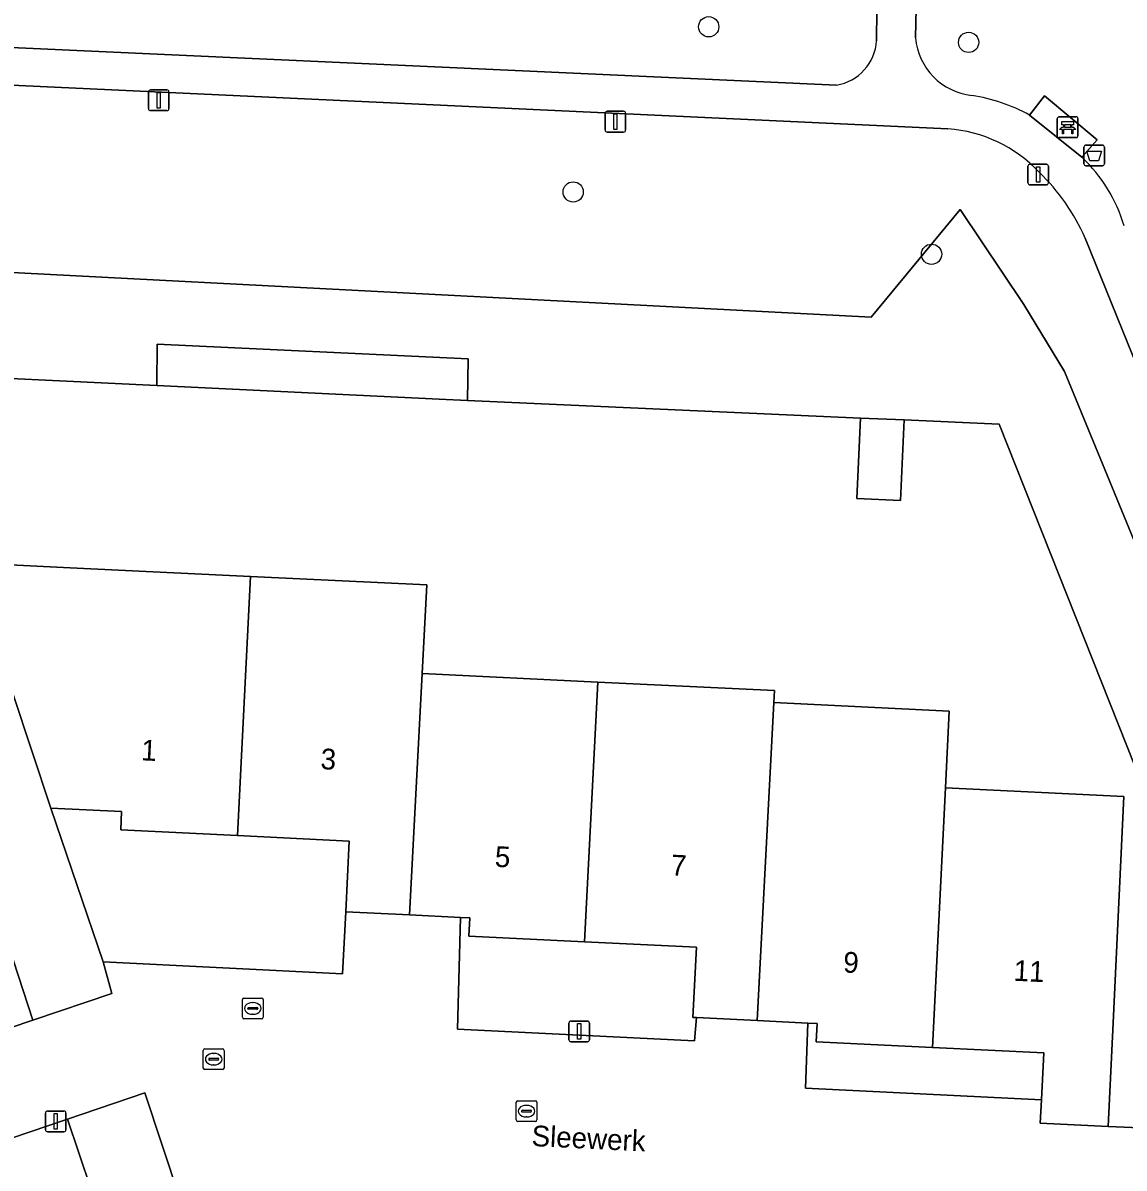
# Model space of a CAD drawing. Extents: x 162989 to 165008, y 383432 to 384338.
# Drawn here: x 164864 to 164917.1, y 383857.2 to 383912.5 of the extents above; entities that cross this region are included whole.
import ezdxf

# ---------------------------------------------------------------- set-up
doc = ezdxf.new("R2010")
doc.units = 0
for name, color, linetype in [('IMGEO_Afvalbak', 7, 'Continuous'), ('IMGEO_Bank', 7, 'Continuous'), ('IMGEO_Boom', 7, 'Continuous'), ('IMGEO_Erf', 7, 'Continuous'), ('IMGEO_Groenvoorziening', 7, 'Continuous'), ('IMGEO_Kolk', 7, 'Continuous'), ('IMGEO_Lichtmast', 7, 'Continuous'), ('IMGEO_Openbare_ruimte_label', 7, 'Continuous'), ('IMGEO_Pand', 7, 'Continuous'), ('IMGEO_Pand_nummerreeks', 7, 'Continuous'), ('IMGEO_Rijbaan_lokaal_open', 7, 'Continuous'), ('IMGEO_Rioolput', 7, 'Continuous'), ('IMGEO_Voetpad_halfverhard', 7, 'Continuous'), ('IMGEO_Voetpad_open', 7, 'Continuous')]:
    doc.layers.add(name, color=color, linetype=linetype)

msp = doc.modelspace()

# ---------------------------------------------------------------- linework, layer by layer
at = {"layer": 'IMGEO_Afvalbak'}
for p, q in [((164915.158, 383905.703), (164915.158, 383906.503)), ((164915.158, 383906.503), (164915.158, 383905.703)), ((164915.258, 383906.603), (164916.048, 383906.603)), ((164916.048, 383906.603), (164915.258, 383906.603)), ((164916.148, 383906.503), (164916.148, 383905.703)), ((164916.148, 383905.703), (164916.148, 383906.503)), ((164916.048, 383905.603), (164915.258, 383905.603)), ((164915.258, 383905.603), (164916.048, 383905.603))]:
    msp.add_line(p, q, dxfattribs=at)
msp.add_lwpolyline([(164915.301, 383906.317), (164916.005, 383906.317), (164915.856, 383905.847), (164915.45, 383905.847), (164915.301, 383906.317)], dxfattribs=at)
for centre, start, end in [((164915.258, 383906.503), 90, 180), ((164915.258, 383906.503), 90, 180), ((164916.048, 383906.503), 0, 90), ((164916.048, 383906.503), 360, 90), ((164915.258, 383905.703), 180, 270), ((164915.258, 383905.703), 180, 270), ((164916.048, 383905.703), 270, 0), ((164916.048, 383905.703), 270, 0)]:
    msp.add_arc(centre, 0.1, start, end, dxfattribs=at)
at = {"layer": 'IMGEO_Bank'}
for p, q in [((164913.874, 383907.039), (164913.874, 383907.88)), ((164913.874, 383907.88), (164913.874, 383907.039)), ((164913.949, 383907.964), (164914.79, 383907.964)), ((164914.79, 383907.964), (164913.949, 383907.964)), ((164914.874, 383907.889), (164914.874, 383907.048)), ((164914.874, 383907.048), (164914.874, 383907.889)), ((164914.571, 383907.362), (164914.178, 383907.362)), ((164914.183, 383907.47), (164914.183, 383907.576)), ((164914.227, 383907.576), (164914.227, 383907.47)), ((164914.515, 383907.582), (164914.233, 383907.582)), ((164914.233, 383907.464), (164914.515, 383907.464)), ((164914.521, 383907.47), (164914.521, 383907.576)), ((164914.565, 383907.576), (164914.565, 383907.47)), ((164914.799, 383906.964), (164913.958, 383906.964)), ((164913.958, 383906.964), (164914.799, 383906.964))]:
    msp.add_line(p, q, dxfattribs=at)
for points in [[(164914.177, 383907.582), (164914.091, 383907.582), (164914.091, 383907.743), (164914.654, 383907.743), (164914.654, 383907.582), (164914.571, 383907.582)], [(164914.121, 383907.362), (164913.979, 383907.362), (164914.091, 383907.464), (164914.177, 383907.464)], [(164914.171, 383907.355), (164914.171, 383907.148), (164914.128, 383907.148), (164914.128, 383907.355)], [(164914.571, 383907.464), (164914.654, 383907.464), (164914.766, 383907.362), (164914.627, 383907.362)], [(164914.621, 383907.355), (164914.621, 383907.148), (164914.577, 383907.148), (164914.577, 383907.355)]]:
    msp.add_lwpolyline(points, dxfattribs=at)
for centre, radius, start, end in [((164913.952, 383907.886), 0.0779, 92.4484, 184.2845), ((164913.952, 383907.886), 0.0779, 92.4484, 184.2845), ((164914.796, 383907.886), 0.0779, 2.4484, 94.2845), ((164914.796, 383907.886), 0.0779, 2.4484, 94.2845), ((164914.121, 383907.355), 0.00671, 2.8957, 87.1043), ((164914.178, 383907.355), 0.00671, 92.8957, 177.1043), ((164914.176, 383907.575), 0.00671, 2.8957, 87.1043), ((164914.176, 383907.471), 0.00671, 272.8957, 357.1043), ((164914.233, 383907.575), 0.00671, 92.8957, 177.1043), ((164914.233, 383907.471), 0.00671, 182.8957, 267.1043), ((164914.515, 383907.575), 0.00671, 2.8957, 87.1043), ((164914.515, 383907.471), 0.00671, 272.8957, 357.1043), ((164914.572, 383907.575), 0.00671, 92.8957, 177.1043), ((164914.572, 383907.471), 0.00671, 182.8957, 267.1043), ((164914.57, 383907.355), 0.00671, 2.8957, 87.1043), ((164914.627, 383907.355), 0.00671, 92.8957, 177.1043), ((164913.952, 383907.042), 0.0779, 182.4484, 274.2845), ((164913.952, 383907.042), 0.0779, 182.4484, 274.2845), ((164914.796, 383907.042), 0.0779, 272.4484, 4.2845), ((164914.796, 383907.042), 0.0779, 272.4484, 4.2845)]:
    msp.add_arc(centre, radius, start, end, dxfattribs=at)
at = {"layer": 'IMGEO_Boom'}
for centre in [(164897.061, 383912.312), (164909.6, 383911.56), (164890.526, 383904.34), (164907.812, 383901.335)]:
    msp.add_circle(centre, 0.489, dxfattribs=at)
at = {"layer": 'IMGEO_Erf'}
for points in [[(164922.988, 383863.106), (164911.069, 383893.137), (164906.484, 383893.341), (164906.318, 383889.455), (164904.214, 383889.545), (164904.38, 383893.435), (164885.434, 383894.278), (164884.058, 383894.344), (164870.441, 383894.999), (164858.357, 383895.58)], [(164861.418, 383886.442), (164866.266, 383886.209), (164871.261, 383885.969), (164874.959, 383885.791), (164883.469, 383885.382), (164883.245, 383881.101), (164891.719, 383880.693), (164900.229, 383880.283), (164900.199, 383879.704), (164908.661, 383879.296), (164908.482, 383875.585), (164917.092, 383875.171), (164916.568, 383864.249), (164916.328, 383859.254), (164924.347, 383858.919)]]:
    msp.add_lwpolyline(points, dxfattribs=at)
for points in [[(164867.857, 383867.199), (164879.395, 383866.624), (164879.553, 383869.608), (164879.72, 383873.024), (164874.336, 383873.287), (164868.705, 383873.563), (164868.748, 383874.444), (164865.324, 383874.612)], [(164896.475, 383864.508), (164896.304, 383864.516), (164896.469, 383867.909), (164891.079, 383868.17), (164885.496, 383868.44), (164885.539, 383869.318), (164885.086, 383869.34), (164884.953, 383863.943), (164896.373, 383863.385)], [(164901.73, 383861.101), (164913.111, 383860.542), (164913.221, 383862.806), (164907.86, 383863.065), (164902.247, 383863.337), (164902.29, 383864.225), (164901.849, 383864.246)]]:
    msp.add_lwpolyline(points, close=True, dxfattribs=at)
at = {"layer": 'IMGEO_Groenvoorziening'}
for points in [[(164855.818, 383993.454), (164869.405, 383992.881), (164879.876, 383968.181), (164880.496, 383968.131), (164891.11, 383943.228), (164890.557, 383943.104), (164901.203, 383918.231), (164905.614, 383916.041), (164907.131, 383916.062), (164907.041, 383911.774)], [(164905.162, 383911.638), (164905.172, 383913.114), (164905.525, 383913.103), (164905.614, 383916.041), (164901.203, 383918.231), (164881.533, 383919.061)], [(164851.772, 383911.847), (164903.221, 383909.493)], [(164849.709, 383909.638), (164864.467, 383864.384), (164868.27, 383865.666), (164867.857, 383867.199), (164865.324, 383874.612), (164863.496, 383880.148)], [(164908.602, 383907.382), (164858.601, 383909.724), (164858.503, 383900.718), (164904.897, 383898.3), (164909.185, 383903.493), (164912.265, 383898.91), (164914.222, 383895.677), (164926.971, 383864.687), (164927.633, 383863.078), (164931.221, 383862.612), (164915.215, 383902.111)], [(164912.535, 383908.053), (164913.255, 383908.979), (164915.796, 383906.856), (164915.065, 383906.015)], [(164858.357, 383895.58), (164870.441, 383894.999), (164870.463, 383896.999), (164885.456, 383896.283), (164885.434, 383894.278), (164904.38, 383893.435), (164906.484, 383893.341), (164911.069, 383893.137), (164922.988, 383863.106), (164926.971, 383864.687), (164914.222, 383895.677), (164912.265, 383898.91), (164909.185, 383903.493), (164904.897, 383898.3), (164858.503, 383900.718)]]:
    msp.add_lwpolyline(points, dxfattribs=at)
for points in [[(164849.709, 383909.638), (164849.612, 383909.936), (164840.02, 383906.76), (164854.916, 383861.16), (164855.455, 383861.345), (164864.467, 383864.384)], [(164885.434, 383894.278), (164885.456, 383896.283), (164870.463, 383896.999), (164870.441, 383894.999), (164884.058, 383894.344)], [(164869.865, 383860.877), (164866.139, 383859.612), (164867.821, 383854.586), (164873.553, 383837.462), (164875.133, 383837.979), (164875.189, 383844.767), (164871.538, 383855.83)], [(164877.472, 383837.849), (164875.133, 383837.979), (164873.553, 383837.462), (164867.821, 383854.586), (164866.139, 383859.612), (164857.065, 383856.531), (164856.575, 383856.362), (164872.667, 383807.59), (164878.843, 383789.276), (164888.576, 383792.576), (164890.47, 383793.219), (164890.619, 383797.144), (164889.224, 383802.193), (164887.377, 383807.841), (164886.035, 383811.906)]]:
    msp.add_lwpolyline(points, close=True, dxfattribs=at)
for centre, radius, start, end in [((164902.826, 383911.801), 2.342, 279.7163, 356.0001), ((164910.088, 383912.039), 3.059, 184.9636, 263.7634), ((164908.358, 383900.327), 8.783, 61.6004, 80.8383), ((164908.139, 383900.727), 6.671, 43.2155, 86.0227), ((164909.909, 383900.562), 7.505, 16.5677, 46.6029), ((164906.288, 383898.265), 9.72, 23.3062, 46.3196)]:
    msp.add_arc(centre, radius, start, end, dxfattribs=at)
at = {"layer": 'IMGEO_Kolk'}
for p, q in [((164872.686, 383862.075), (164872.686, 383862.927)), ((164872.761, 383863.001), (164873.613, 383863.001)), ((164873.687, 383862.927), (164873.687, 383862.075)), ((164872.945, 383862.495), (164872.945, 383862.507)), ((164873.383, 383862.458), (164872.985, 383862.458)), ((164872.988, 383862.544), (164873.386, 383862.544)), ((164873.174, 383862.781), (164873.199, 383862.781)), ((164873.429, 383862.507), (164873.429, 383862.495)), ((164873.613, 383862.001), (164872.761, 383862.001)), ((164873.197, 383862.221), (164873.172, 383862.221)), ((164887.777, 383859.568), (164887.777, 383860.42)), ((164887.852, 383860.494), (164888.704, 383860.494)), ((164888.265, 383860.274), (164888.29, 383860.274)), ((164888.778, 383860.42), (164888.778, 383859.568)), ((164888.036, 383859.988), (164888.036, 383860)), ((164888.474, 383859.951), (164888.076, 383859.951)), ((164888.079, 383860.037), (164888.477, 383860.037)), ((164888.288, 383859.714), (164888.263, 383859.714)), ((164888.52, 383860), (164888.52, 383859.988)), ((164888.704, 383859.494), (164887.852, 383859.494))]:
    msp.add_line(p, q, dxfattribs=at)
for points in [[(164872.686, 383862.075), (164872.686, 383862.927)], [(164872.761, 383863.001), (164873.613, 383863.001)], [(164873.687, 383862.927), (164873.687, 383862.075)], [(164873.613, 383862.001), (164872.761, 383862.001)], [(164887.777, 383859.568), (164887.777, 383860.42)], [(164887.852, 383860.494), (164888.704, 383860.494)], [(164888.778, 383860.42), (164888.778, 383859.568)], [(164888.704, 383859.494), (164887.852, 383859.494)]]:
    msp.add_lwpolyline(points, dxfattribs=at)
for centre, radius, start, end in [((164872.763, 383862.925), 0.0765, 91.552, 178.448), ((164872.763, 383862.925), 0.0765, 91.552, 178.448), ((164873.611, 383862.925), 0.0765, 1.552, 88.448), ((164873.611, 383862.925), 0.0765, 1.552, 88.448), ((164872.985, 383862.504), 0.0403, 85.8775, 175.7526), ((164872.982, 383862.494), 0.0366, 178.938, 274.7102), ((164873.386, 383862.501), 0.043, 264.8664, 352.4533), ((164873.39, 383862.506), 0.0386, 1.7309, 96.639), ((164872.763, 383862.077), 0.0765, 181.552, 268.448), ((164872.763, 383862.077), 0.0765, 181.552, 268.448), ((164873.611, 383862.077), 0.0765, 271.552, 358.448), ((164873.611, 383862.077), 0.0765, 271.552, 358.448), ((164887.854, 383860.418), 0.0765, 91.552, 178.448), ((164887.854, 383860.418), 0.0765, 91.552, 178.448), ((164888.702, 383860.418), 0.0765, 1.552, 88.448), ((164888.702, 383860.418), 0.0765, 1.552, 88.448), ((164887.854, 383859.57), 0.0765, 181.552, 268.448), ((164887.854, 383859.57), 0.0765, 181.552, 268.448), ((164888.076, 383859.997), 0.0403, 85.8775, 175.7526), ((164888.073, 383859.987), 0.0366, 178.938, 274.7102), ((164888.477, 383859.994), 0.043, 264.8664, 352.4533), ((164888.481, 383859.999), 0.0386, 1.7309, 96.639), ((164888.702, 383859.57), 0.0765, 271.552, 358.448), ((164888.702, 383859.57), 0.0765, 271.552, 358.448)]:
    msp.add_arc(centre, radius, start, end, dxfattribs=at)
for centre, major_axis, ratio, start_param, end_param in [((164873.173, 383862.501), (-0.387, 0.002), 0.722429, 4.712389, 7.853982), ((164873.198, 383862.501), (-0.39, 0.002), 0.717154, 1.570796, 4.712389), ((164888.264, 383859.994), (-0.387, 0.002), 0.722429, 4.712389, 7.853982), ((164888.289, 383859.994), (-0.39, 0.002), 0.717154, 1.570796, 4.712389)]:
    msp.add_ellipse(centre, major_axis=major_axis, ratio=ratio, start_param=start_param, end_param=end_param, dxfattribs=at)
at = {"layer": 'IMGEO_Lichtmast'}
for p, q in [((164870.14, 383909.266), (164870.93, 383909.266)), ((164870.93, 383909.266), (164870.14, 383909.266)), ((164870.04, 383908.366), (164870.04, 383909.166)), ((164870.04, 383909.166), (164870.04, 383908.366)), ((164871.03, 383909.166), (164871.03, 383908.366)), ((164871.03, 383908.366), (164871.03, 383909.166)), ((164870.93, 383908.266), (164870.14, 383908.266)), ((164870.14, 383908.266), (164870.93, 383908.266)), ((164892.165, 383908.234), (164892.955, 383908.234)), ((164892.955, 383908.234), (164892.165, 383908.234)), ((164892.065, 383907.334), (164892.065, 383908.134)), ((164892.065, 383908.134), (164892.065, 383907.334)), ((164893.055, 383908.134), (164893.055, 383907.334)), ((164893.055, 383907.334), (164893.055, 383908.134)), ((164892.955, 383907.234), (164892.165, 383907.234)), ((164892.165, 383907.234), (164892.955, 383907.234)), ((164912.458, 383904.781), (164912.458, 383905.581)), ((164912.458, 383905.581), (164912.458, 383904.781)), ((164912.558, 383905.681), (164913.348, 383905.681)), ((164913.348, 383905.681), (164912.558, 383905.681)), ((164913.448, 383905.581), (164913.448, 383904.781)), ((164913.448, 383904.781), (164913.448, 383905.581)), ((164913.348, 383904.681), (164912.558, 383904.681)), ((164912.558, 383904.681), (164913.348, 383904.681)), ((164890.319, 383863.441), (164890.319, 383864.241)), ((164890.319, 383864.241), (164890.319, 383863.441)), ((164890.419, 383864.341), (164891.209, 383864.341)), ((164891.209, 383864.341), (164890.419, 383864.341)), ((164891.309, 383864.241), (164891.309, 383863.441)), ((164891.309, 383863.441), (164891.309, 383864.241)), ((164891.209, 383863.341), (164890.419, 383863.341)), ((164890.419, 383863.341), (164891.209, 383863.341)), ((164865.071, 383859.098), (164865.071, 383859.898)), ((164865.071, 383859.898), (164865.071, 383859.098)), ((164865.171, 383859.998), (164865.961, 383859.998)), ((164865.961, 383859.998), (164865.171, 383859.998)), ((164866.061, 383859.898), (164866.061, 383859.098)), ((164866.061, 383859.098), (164866.061, 383859.898)), ((164865.961, 383858.998), (164865.171, 383858.998)), ((164865.171, 383858.998), (164865.961, 383858.998))]:
    msp.add_line(p, q, dxfattribs=at)
for points in [[(164870.46, 383909.141), (164870.61, 383909.141), (164870.61, 383908.391), (164870.46, 383908.391), (164870.46, 383909.141)], [(164892.485, 383908.109), (164892.635, 383908.109), (164892.635, 383907.359), (164892.485, 383907.359), (164892.485, 383908.109)], [(164912.878, 383905.556), (164913.028, 383905.556), (164913.028, 383904.806), (164912.878, 383904.806), (164912.878, 383905.556)], [(164890.739, 383864.216), (164890.889, 383864.216), (164890.889, 383863.466), (164890.739, 383863.466), (164890.739, 383864.216)], [(164865.491, 383859.873), (164865.641, 383859.873), (164865.641, 383859.123), (164865.491, 383859.123), (164865.491, 383859.873)]]:
    msp.add_lwpolyline(points, dxfattribs=at)
for centre, start, end in [((164870.14, 383909.166), 90, 180), ((164870.14, 383909.166), 90, 180), ((164870.93, 383909.166), 0, 90), ((164870.93, 383909.166), 360, 90), ((164870.14, 383908.366), 180, 270), ((164870.14, 383908.366), 180, 270), ((164870.93, 383908.366), 270, 0), ((164870.93, 383908.366), 270, 0), ((164892.165, 383908.134), 90, 180), ((164892.165, 383908.134), 90, 180), ((164892.955, 383908.134), 0, 90), ((164892.955, 383908.134), 360, 90), ((164892.165, 383907.334), 180, 270), ((164892.165, 383907.334), 180, 270), ((164892.955, 383907.334), 270, 0), ((164892.955, 383907.334), 270, 0), ((164912.558, 383905.581), 90, 180), ((164912.558, 383905.581), 90, 180), ((164913.348, 383905.581), 0, 90), ((164913.348, 383905.581), 360, 90), ((164912.558, 383904.781), 180, 270), ((164912.558, 383904.781), 180, 270), ((164913.348, 383904.781), 270, 0), ((164913.348, 383904.781), 270, 0), ((164890.419, 383864.241), 90, 180), ((164890.419, 383864.241), 90, 180), ((164891.209, 383864.241), 0, 90), ((164891.209, 383864.241), 360, 90), ((164890.419, 383863.441), 180, 270), ((164890.419, 383863.441), 180, 270), ((164891.209, 383863.441), 270, 0), ((164891.209, 383863.441), 270, 0), ((164865.171, 383859.898), 90, 180), ((164865.171, 383859.898), 90, 180), ((164865.961, 383859.898), 0, 90), ((164865.961, 383859.898), 360, 90), ((164865.171, 383859.098), 180, 270), ((164865.171, 383859.098), 180, 270), ((164865.961, 383859.098), 270, 0), ((164865.961, 383859.098), 270, 0)]:
    msp.add_arc(centre, 0.1, start, end, dxfattribs=at)
at = {"layer": 'IMGEO_Pand'}
for points in [[(164906.484, 383893.341), (164904.38, 383893.435), (164904.214, 383889.545), (164906.318, 383889.455)], [(164874.959, 383885.791), (164871.261, 383885.969), (164866.266, 383886.209), (164861.418, 383886.442), (164863.496, 383880.148), (164865.324, 383874.612), (164868.748, 383874.444), (164868.705, 383873.563), (164874.336, 383873.287)], [(164883.245, 383881.101), (164883.469, 383885.382), (164874.959, 383885.791), (164874.336, 383873.287), (164879.72, 383873.024), (164879.553, 383869.608), (164882.634, 383869.459)], [(164891.719, 383880.693), (164883.245, 383881.101), (164882.634, 383869.459), (164885.086, 383869.34), (164885.539, 383869.318), (164885.496, 383868.44), (164891.079, 383868.17)], [(164900.199, 383879.704), (164900.229, 383880.283), (164891.719, 383880.693), (164891.079, 383868.17), (164896.469, 383867.909), (164896.304, 383864.516), (164896.475, 383864.508), (164899.404, 383864.365)], [(164908.482, 383875.585), (164908.661, 383879.296), (164900.199, 383879.704), (164899.404, 383864.365), (164901.849, 383864.246), (164902.29, 383864.225), (164902.247, 383863.337), (164907.86, 383863.065)], [(164908.482, 383875.585), (164907.86, 383863.065), (164913.221, 383862.806), (164913.111, 383860.542), (164913.056, 383859.413), (164916.328, 383859.254), (164916.568, 383864.249), (164917.092, 383875.171)]]:
    msp.add_lwpolyline(points, close=True, dxfattribs=at)
at = {"layer": 'IMGEO_Rijbaan_lokaal_open'}
for points in [[(164931.551, 383855.018), (164931.595, 383857.361), (164925.074, 383857.851), (164924.887, 383857.851), (164924.347, 383858.919), (164916.328, 383859.254), (164913.056, 383859.413), (164913.111, 383860.542), (164901.73, 383861.101), (164901.849, 383864.246), (164899.404, 383864.365), (164896.475, 383864.508), (164896.373, 383863.385), (164884.953, 383863.943), (164885.086, 383869.34), (164882.634, 383869.459), (164879.553, 383869.608), (164879.395, 383866.624), (164867.857, 383867.199), (164868.27, 383865.666), (164864.467, 383864.384), (164855.455, 383861.345)], [(164857.065, 383856.531), (164866.139, 383859.612), (164869.865, 383860.877), (164871.538, 383855.83)]]:
    msp.add_lwpolyline(points, dxfattribs=at)
at = {"layer": 'IMGEO_Rioolput'}
for p, q in [((164874.57, 383864.523), (164874.57, 383865.375)), ((164874.645, 383865.449), (164875.497, 383865.449)), ((164875.058, 383865.229), (164875.083, 383865.229)), ((164875.571, 383865.375), (164875.571, 383864.523)), ((164874.829, 383864.943), (164874.829, 383864.955)), ((164875.267, 383864.906), (164874.869, 383864.906)), ((164874.872, 383864.992), (164875.27, 383864.992)), ((164875.081, 383864.669), (164875.056, 383864.669)), ((164875.313, 383864.955), (164875.313, 383864.943)), ((164875.497, 383864.449), (164874.645, 383864.449))]:
    msp.add_line(p, q, dxfattribs=at)
for points in [[(164874.57, 383864.523), (164874.57, 383865.375)], [(164874.645, 383865.449), (164875.497, 383865.449)], [(164875.571, 383865.375), (164875.571, 383864.523)], [(164875.497, 383864.449), (164874.645, 383864.449)]]:
    msp.add_lwpolyline(points, dxfattribs=at)
for centre, radius, start, end in [((164874.647, 383865.373), 0.0765, 91.552, 178.448), ((164874.647, 383865.373), 0.0765, 91.552, 178.448), ((164875.495, 383865.373), 0.0765, 1.552, 88.448), ((164875.495, 383865.373), 0.0765, 1.552, 88.448), ((164874.647, 383864.525), 0.0765, 181.552, 268.448), ((164874.647, 383864.525), 0.0765, 181.552, 268.448), ((164874.869, 383864.952), 0.0403, 85.8775, 175.7526), ((164874.866, 383864.942), 0.0366, 178.938, 274.7102), ((164875.27, 383864.949), 0.043, 264.8664, 352.4533), ((164875.274, 383864.954), 0.0386, 1.7309, 96.639), ((164875.495, 383864.525), 0.0765, 271.552, 358.448), ((164875.495, 383864.525), 0.0765, 271.552, 358.448)]:
    msp.add_arc(centre, radius, start, end, dxfattribs=at)
for centre, major_axis, ratio, start_param, end_param in [((164875.057, 383864.949), (-0.387, 0.002), 0.722429, 4.712389, 7.853982), ((164875.082, 383864.949), (-0.39, 0.002), 0.717154, 1.570796, 4.712389)]:
    msp.add_ellipse(centre, major_axis=major_axis, ratio=ratio, start_param=start_param, end_param=end_param, dxfattribs=at)
at = {"layer": 'IMGEO_Voetpad_halfverhard'}
for points in [[(164907.041, 383911.774), (164907.131, 383916.062), (164905.614, 383916.041), (164905.525, 383913.103), (164905.172, 383913.114), (164905.162, 383911.638)], [(164848.729, 383911.55), (164839.411, 383908.52), (164840.02, 383906.76), (164849.612, 383909.936), (164851.598, 383910.052), (164858.601, 383909.724), (164908.602, 383907.382)], [(164903.221, 383909.493), (164851.772, 383911.847)], [(164915.065, 383906.015), (164912.535, 383908.053)], [(164915.215, 383902.111), (164931.221, 383862.612), (164932.109, 383860.324)]]:
    msp.add_lwpolyline(points, dxfattribs=at)
for centre, radius, start, end in [((164902.826, 383911.801), 2.342, 279.7163, 356.0001), ((164910.088, 383912.039), 3.059, 184.9636, 263.7634), ((164908.358, 383900.327), 8.783, 61.6004, 80.8383), ((164908.139, 383900.727), 6.671, 43.2155, 86.0227), ((164909.909, 383900.562), 7.505, 16.5677, 46.6029), ((164906.288, 383898.265), 9.72, 23.3062, 46.3196)]:
    msp.add_arc(centre, radius, start, end, dxfattribs=at)
at = {"layer": 'IMGEO_Voetpad_open'}
msp.add_lwpolyline([(164913.255, 383908.979), (164912.535, 383908.053), (164915.065, 383906.015), (164915.796, 383906.856)], close=True, dxfattribs=at)

# ---------------------------------------------------------------- texts
at = {"layer": 'IMGEO_Openbare_ruimte_label'}
msp.add_text('Sleewerk', height=1, rotation=357.2492, dxfattribs=at).set_placement((164888.502, 383858.312))
at = {"layer": 'IMGEO_Pand_nummerreeks'}
for s, rotation, p in [('1', 357.191, (164869.671, 383876.922)), ('3', 357.1925, (164878.324, 383876.497)), ('5', 357.2269, (164886.729, 383871.784)), ('7', 357.2269, (164895.224, 383871.372)), ('9', 357.2154, (164903.534, 383866.688)), ('11', 357.2168, (164911.753, 383866.287))]:
    msp.add_text(s, height=1, rotation=rotation, dxfattribs=at).set_placement(p)

doc.saveas('drawing.dxf')
